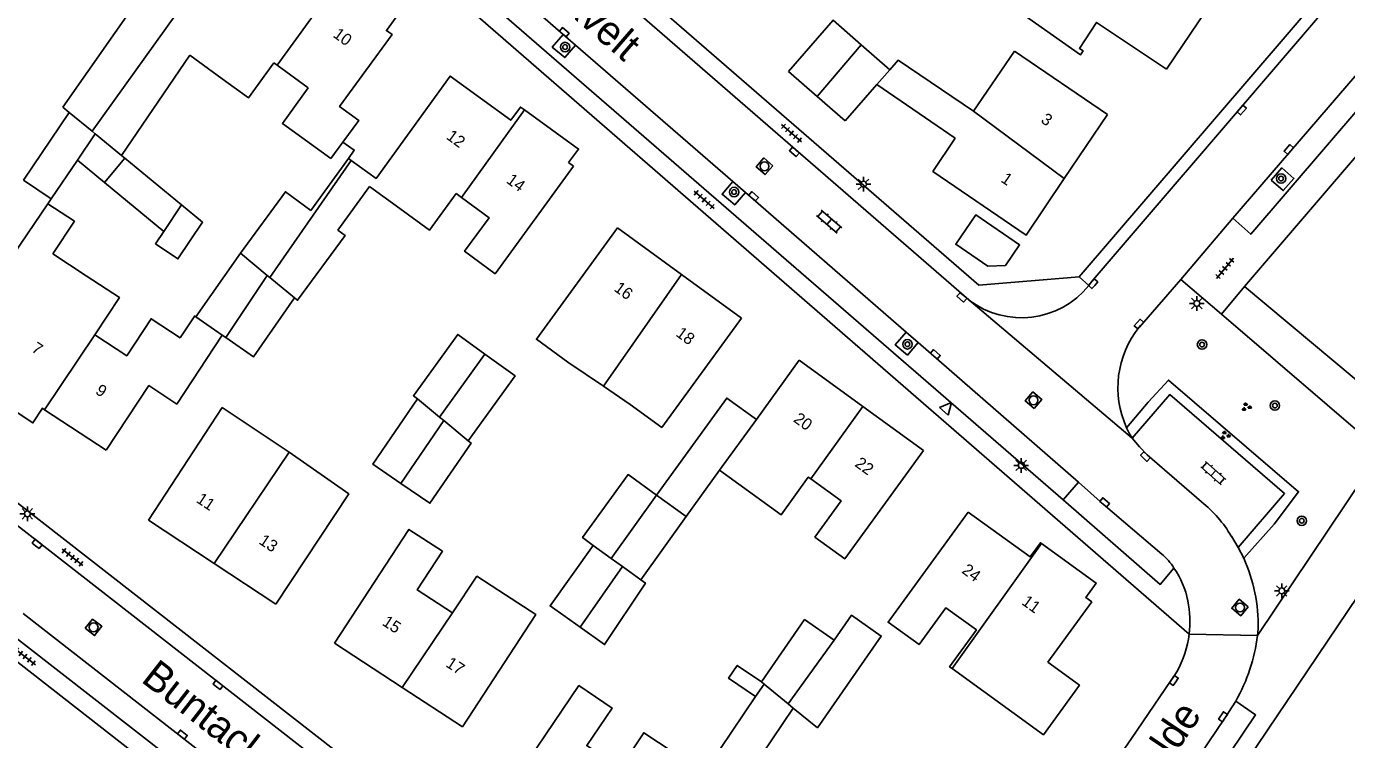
# Model space of a CAD drawing. Extents: x 136000 to 141014, y 402000 to 403500.
# Drawn here: x 138333.2 to 138445.2, y 402687.3 to 402747.8 of the extents above; entities that cross this region are included whole.
import ezdxf

# ---------------------------------------------------------------- set-up
doc = ezdxf.new("R2010")
doc.units = 0
for name, color, linetype in [('gg-afsc-erfafscheiding', 7, 'Continuous'), ('gg-afsc-muur', 7, 'Continuous'), ('gg-anno-huisnummerreeks BGT', 7, 'Continuous'), ('gg-anno-openbare ruimte label', 7, 'Continuous'), ('gg-bbg-bijgebouw', 7, 'Continuous'), ('gg-bbg-gedigitaliseerde bebouwing', 7, 'Continuous'), ('gg-bbg-gedigitaliseerde bijgebouw', 7, 'Continuous'), ('gg-bbg-hoofdgebouw', 7, 'Continuous'), ('gg-bbg-luifel en loopbrug', 7, 'Continuous'), ('gg-bbg-tussenscheiding', 7, 'Continuous'), ('gg-knt-verharding', 7, 'Continuous'), ('gg-knt-verharding nz', 7, 'Continuous'), ('gt-grn-groengrens', 7, 'Continuous'), ('gt-grn-weggrens', 7, 'Continuous'), ('gt-symb-boom', 7, 'Continuous'), ('gt-symb-groenvak', 7, 'Continuous'), ('gt-symb-klinker verharding', 7, 'Continuous'), ('gt-symb-kolk', 7, 'Continuous'), ('gt-symb-lichtmast', 7, 'Continuous'), ('gt-symb-rioolschacht', 7, 'Continuous'), ('gt-symb-tegel verharding', 7, 'Continuous'), ('gt-symb-waterafsluiter', 7, 'Continuous')]:
    doc.layers.add(name, color=color, linetype=linetype)

# ---------------------------------------------------------------- blocks, each defined once
blk = doc.blocks.new('gt0-TEG1')
at = {"layer": 'gt-symb-tegel verharding'}
for p, q in [((-1.12, 0), (1.12, 0)), ((-0.9, -0.25), (-0.9, 0.25)), ((-0.45, -0.25), (-0.45, 0.25)), ((0, -0.25), (0, 0.25)), ((0.45, -0.25), (0.45, 0.25)), ((0.9, -0.25), (0.9, 0.25))]:
    blk.add_line(p, q, dxfattribs=at)
blk = doc.blocks.new('gt0-KOLK')
at = {"layer": 'gt-symb-kolk'}
blk.add_lwpolyline([(0, 0), (0.38, 0), (0.38, 0.4), (-0.37, 0.4), (-0.37, 0), (0, 0)], dxfattribs=at)
blk = doc.blocks.new('gt0-LMAST')
at = {"layer": 'gt-symb-lichtmast'}
for p, q in [((-0.18, 0.17), (-0.45, 0.44)), ((0, 0.25), (0, 0.62)), ((0.17, 0.17), (0.44, 0.44)), ((-0.25, 0), (-0.63, 0)), ((-0.18, -0.18), (-0.45, -0.45)), ((0, -0.25), (0, -0.63)), ((0.44, -0.45), (0.17, -0.18)), ((0.25, 0), (0.62, 0))]:
    blk.add_line(p, q, dxfattribs=at)
blk.add_circle((0, 0), 0.25, dxfattribs=at)
blk = doc.blocks.new('gt0-RS')
at = {"layer": 'gt-symb-rioolschacht'}
blk.add_lwpolyline([(-0.5, -0.5), (0.5, -0.5), (0.5, 0.5), (-0.5, 0.5)], close=True, dxfattribs=at)
blk.add_circle((0, 0), 0.375, dxfattribs=at)
blk = doc.blocks.new('gt0-GRVAK')
at = {"layer": 'gt-symb-groenvak'}
for p, q in [((-0.11, 0.19), (-0.23, 0.24)), ((-0.18, 0.15), (0.09, 0.15)), ((-0.09, 0.21), (-0.16, 0.32)), ((-0.05, 0.21), (-0.05, 0.39)), ((0, 0.21), (0.06, 0.32)), ((0.02, 0.19), (0.13, 0.24)), ((0.26, -0.05), (0.2, 0.06)), ((0.31, -0.05), (0.31, 0.13)), ((0.35, -0.05), (0.41, 0.06)), ((-0.24, -0.23), (-0.36, -0.18)), ((-0.32, -0.26), (-0.05, -0.26)), ((-0.23, -0.21), (-0.29, -0.1)), ((-0.18, -0.2), (-0.18, -0.02)), ((-0.14, -0.21), (-0.07, -0.1)), ((-0.12, -0.23), (0, -0.18)), ((0.24, -0.07), (0.12, -0.02)), ((0.17, -0.11), (0.44, -0.11)), ((0.37, -0.07), (0.49, -0.02))]:
    blk.add_line(p, q, dxfattribs=at)
blk = doc.blocks.new('gt0-BOOM')
at = {"layer": 'gt-symb-boom'}
for radius in [0.4, 0.2]:
    blk.add_circle((0, 0), radius, dxfattribs=at)
blk = doc.blocks.new('gt0-KL1')
at = {"layer": 'gt-symb-klinker verharding'}
for p, q in [((-1.15, 0.3), (1.15, 0.3)), ((-1, -0.3), (-1, 0.3)), ((-0.5, 0.3), (-0.5, 0.45)), ((0, -0.3), (0, 0.3)), ((0.5, 0.3), (0.5, 0.45)), ((1, -0.3), (1, 0.3)), ((-1.15, -0.3), (1.15, -0.3)), ((-0.5, -0.45), (-0.5, -0.3)), ((0.5, -0.45), (0.5, -0.3))]:
    blk.add_line(p, q, dxfattribs=at)
blk = doc.blocks.new('gt0-WAFSL')
at = {"layer": 'gt-symb-waterafsluiter'}
for p, q in [((-0.5, -0.33), (0, 0.67)), ((0, 0.67), (0.5, -0.33)), ((0.5, -0.33), (-0.5, -0.33))]:
    blk.add_line(p, q, dxfattribs=at)

msp = doc.modelspace()

# ---------------------------------------------------------------- linework, layer by layer
at = {"layer": 'gg-afsc-erfafscheiding'}
msp.add_line((138420.23, 402677.62), (138426.98, 402687.35), dxfattribs=at)
at = {"layer": 'gg-afsc-muur'}
msp.add_lwpolyline([(138360.52, 402736.55), (138361.01, 402737.27), (138360.04, 402737.93)], dxfattribs=at)
at = {"layer": 'gg-bbg-bijgebouw'}
for p, q in [((138400.3, 402741.82), (138397.87, 402743.94)), ((138402.67, 402739.74), (138400.3, 402741.82))]:
    msp.add_line(p, q, dxfattribs=at)
at = {"layer": 'gg-bbg-gedigitaliseerde bebouwing'}
for p, q in [((138343.11, 402750.65), (138336.28, 402740.9)), ((138413.57, 402740.58), (138417.05, 402745.65)), ((138347.05, 402745.31), (138341.25, 402736.81)), ((138349.81, 402743.3), (138347.05, 402745.31)), ((138354.47, 402744.47), (138354.18, 402744.67)), ((138357.11, 402742.54), (138354.47, 402744.47)), ((138412.02, 402738.28), (138405.37, 402742.82)), ((138336.28, 402740.9), (138336.81, 402740.46)), ((138336.81, 402740.46), (138338.76, 402738.86)), ((138338.76, 402738.86), (138339.02, 402738.65)), ((138360.52, 402736.55), (138357.33, 402732.15)), ((138332.95, 402734.71), (138335.29, 402733.14)), ((138362.31, 402734.19), (138359.62, 402730.48)), ((138362.31, 402734.19), (138364.87, 402732.32)), ((138369.66, 402733.58), (138370.13, 402733.23)), ((138335.01, 402732.71), (138335.29, 402733.14)), ((138335.44, 402728.47), (138338.27, 402726.61)), ((138345.95, 402715.7), (138349.81, 402721.57)), ((138379.15, 402719.28), (138382.16, 402717.24)), ((138398.79, 402719.43), (138395.15, 402714.41)), ((138382.16, 402717.24), (138384.44, 402715.69)), ((138349.8, 402715.44), (138355.49, 402711.65)), ((138395.15, 402714.41), (138392.02, 402710.11))]:
    msp.add_line(p, q, dxfattribs=at)
for points in [[(138354.18, 402744.67), (138352.03, 402741.69), (138349.81, 402743.3)], [(138406.46, 402744.08), (138407.17, 402744.89), (138413.57, 402740.58)], [(138359.02, 402736.54), (138354.92, 402739.53), (138357.11, 402742.54)], [(138370.13, 402733.23), (138372.46, 402731.53), (138370.38, 402728.68), (138372.97, 402726.78), (138379.62, 402735.9)], [(138369.66, 402733.58), (138367.41, 402730.48), (138364.87, 402732.32)], [(138335.44, 402728.47), (138337.26, 402731.23), (138335.01, 402732.71)], [(138383.37, 402730.67), (138376.48, 402721.22), (138379.15, 402719.28)], [(138338.99, 402721.6), (138341.08, 402724.75), (138338.27, 402726.61)], [(138346.24, 402721.33), (138347.47, 402723.2), (138347.58, 402723.13)], [(138338.99, 402721.6), (138341.71, 402719.82), (138343.77, 402722.95), (138346.24, 402721.33)], [(138384.44, 402715.69), (138387.11, 402713.74), (138393.87, 402723.01)], [(138355.49, 402711.65), (138360.55, 402708.09), (138354.35, 402698.73)], [(138399.76, 402709.37), (138402.34, 402707.5), (138400.11, 402704.43), (138402.64, 402702.59), (138409.32, 402711.79)], [(138392.02, 402710.11), (138397.24, 402706.32), (138399.55, 402709.53), (138399.76, 402709.37)], [(138359.34, 402695.43), (138365.66, 402705.08), (138368.5, 402703.23), (138366.36, 402699.95), (138369.34, 402698.01)], [(138369.34, 402698.01), (138371.42, 402701.11), (138373.85, 402699.53)], [(138373.85, 402699.53), (138376.42, 402697.86), (138370.21, 402688.34)], [(138373.66, 402682.33), (138380.08, 402691.83), (138382.9, 402689.93), (138380.75, 402686.74), (138383.57, 402684.84)], [(138383.57, 402684.84), (138385.59, 402687.83), (138388.09, 402686.2)]]:
    msp.add_lwpolyline(points, dxfattribs=at)
at = {"layer": 'gg-bbg-gedigitaliseerde bijgebouw'}
for p, q in [((138404.05, 402746.19), (138406.46, 402744.08)), ((138405.37, 402742.82), (138402.67, 402739.74)), ((138339.02, 402738.65), (138337.51, 402736.42)), ((138341.53, 402736.58), (138341.25, 402736.81)), ((138339.82, 402734.51), (138337.51, 402736.42)), ((138341.53, 402736.58), (138339.82, 402734.51)), ((138346.36, 402732.61), (138344.85, 402730.36)), ((138344.85, 402730.36), (138344.15, 402729.3)), ((138347.58, 402723.13), (138351.35, 402728.51)), ((138350.1, 402721.37), (138349.81, 402721.57)), ((138386.68, 402707.98), (138389.19, 402706.17)), ((138389.19, 402706.17), (138385.33, 402700.82)), ((138395.08, 402690.91), (138395.8, 402691.96)), ((138395.8, 402691.96), (138395.57, 402692.15)), ((138392.09, 402686.49), (138395.08, 402690.91)), ((138394.74, 402684.7), (138398.28, 402689.93)), ((138398.28, 402689.93), (138400.33, 402688.24))]:
    msp.add_line(p, q, dxfattribs=at)
for points in [[(138397.87, 402743.94), (138401.66, 402748.28), (138404.05, 402746.19)], [(138351.35, 402728.51), (138355.17, 402733.73), (138357.33, 402732.15)], [(138344.15, 402729.3), (138346.05, 402728.03), (138348.14, 402731.15), (138346.36, 402732.61)], [(138416.29, 402727.48), (138417.48, 402729.22), (138413.76, 402731.76), (138412.07, 402729.28), (138414.79, 402727.42), (138416.29, 402727.48)], [(138359.62, 402730.48), (138360.24, 402730.03), (138356.2, 402724.52), (138355.95, 402724.72)], [(138355.95, 402724.72), (138352.45, 402719.72), (138350.1, 402721.37)], [(138366.38, 402716.15), (138366.04, 402716.43), (138369.8, 402721.63), (138372.11, 402719.96)], [(138372.11, 402719.96), (138374.67, 402718.11), (138370.69, 402712.6)], [(138364.98, 402708.98), (138362.59, 402710.62), (138366.38, 402716.15)], [(138370.69, 402712.6), (138370.93, 402712.41), (138367.44, 402707.3), (138364.98, 402708.98)], [(138381.3, 402703.73), (138380.39, 402704.39), (138384.25, 402709.74), (138386.68, 402707.98)], [(138380.19, 402696.79), (138377.64, 402698.6), (138381.3, 402703.73)], [(138385.33, 402700.82), (138385.72, 402700.53), (138382.26, 402695.31), (138380.19, 402696.79)], [(138395.57, 402692.15), (138399.24, 402697.43), (138401.74, 402695.69)], [(138401.74, 402695.69), (138403.21, 402697.8), (138405.75, 402696.04), (138400.33, 402688.24)]]:
    msp.add_lwpolyline(points, dxfattribs=at)
at = {"layer": 'gg-bbg-hoofdgebouw'}
for p, q in [((138429.95, 402744.13), (138433.32, 402749.12)), ((138424.94, 402740.29), (138417.05, 402745.65)), ((138424.94, 402740.29), (138421.28, 402734.86)), ((138360.04, 402737.93), (138359.02, 402736.54)), ((138360.76, 402736.39), (138360.52, 402736.55)), ((138379.62, 402735.9), (138379.21, 402736.2)), ((138388.78, 402726.72), (138383.37, 402730.67)), ((138393.87, 402723.01), (138388.78, 402726.72)), ((138404.17, 402715.52), (138398.79, 402719.43)), ((138349.8, 402715.44), (138343.54, 402705.88)), ((138409.32, 402711.79), (138404.17, 402715.52)), ((138339.97, 402711.8), (138334.73, 402715.24)), ((138343.54, 402705.88), (138349.11, 402702.2)), ((138349.11, 402702.2), (138354.35, 402698.73)), ((138423.61, 402698.95), (138419.88, 402693.81)), ((138359.34, 402695.43), (138365.09, 402691.68)), ((138365.09, 402691.68), (138370.21, 402688.34))]:
    msp.add_line(p, q, dxfattribs=at)
for points in [[(138429.95, 402744.13), (138424.02, 402748.1), (138422.56, 402745.89), (138422.87, 402745.68), (138422.66, 402745.36), (138415.79, 402750.22)], [(138364.56, 402748.54), (138363.74, 402747.41), (138364.22, 402747.06), (138359.77, 402740.96), (138361.39, 402739.78), (138360.04, 402737.93)], [(138360.76, 402736.39), (138362.86, 402734.86), (138369.15, 402743.55), (138374.3, 402739.8), (138375.12, 402740.92), (138375.47, 402740.67)], [(138375.47, 402740.67), (138380.05, 402737.35), (138379.21, 402736.2)], [(138421.28, 402734.86), (138418.04, 402730.04), (138410.13, 402735.45), (138412.02, 402738.28)], [(138334.73, 402715.24), (138334.55, 402715.36), (138333.74, 402714.12), (138328.74, 402717.4), (138329.56, 402718.65), (138329.14, 402718.92)], [(138339.97, 402711.8), (138343.58, 402717.29), (138345.95, 402715.7)], [(138413.12, 402706.56), (138406.33, 402697.21), (138408.95, 402695.31), (138411.23, 402698.44), (138413.82, 402696.56), (138411.55, 402693.42), (138411.75, 402693.28)], [(138419.34, 402703.9), (138419.25, 402703.96), (138418.37, 402702.75), (138413.12, 402706.56)], [(138423.61, 402698.95), (138423.1, 402699.32), (138423.98, 402700.53), (138419.34, 402703.9)], [(138411.75, 402693.28), (138419.51, 402687.66), (138422.56, 402691.87), (138419.88, 402693.81)]]:
    msp.add_lwpolyline(points, dxfattribs=at)
at = {"layer": 'gg-bbg-luifel en loopbrug'}
for p, q in [((138336.81, 402740.46), (138332.95, 402734.71)), ((138337.51, 402736.42), (138335.29, 402733.14)), ((138341.53, 402736.58), (138346.36, 402732.61)), ((138339.82, 402734.51), (138344.85, 402730.36)), ((138389.19, 402706.17), (138392.02, 402710.11))]:
    msp.add_line(p, q, dxfattribs=at)
for points in [[(138386.68, 402707.98), (138392.63, 402716.23), (138395.15, 402714.41)], [(138395.57, 402692.15), (138393.52, 402693.54), (138392.79, 402692.46), (138395.08, 402690.91)]]:
    msp.add_lwpolyline(points, dxfattribs=at)
at = {"layer": 'gg-bbg-tussenscheiding'}
for p, q in [((138354.47, 402744.47), (138359.9, 402751.94)), ((138338.76, 402738.86), (138346.89, 402750.2)), ((138404.05, 402746.19), (138400.3, 402741.82)), ((138406.46, 402744.08), (138405.37, 402742.82)), ((138370.13, 402733.23), (138375.47, 402740.67)), ((138413.57, 402740.58), (138421.28, 402734.86)), ((138341.25, 402736.81), (138339.02, 402738.65)), ((138353.85, 402726.46), (138360.76, 402736.39)), ((138353.62, 402726.64), (138351.35, 402728.51)), ((138353.62, 402726.64), (138350.1, 402721.37)), ((138353.85, 402726.46), (138353.62, 402726.64)), ((138388.78, 402726.72), (138382.16, 402717.24)), ((138353.85, 402726.46), (138355.95, 402724.72)), ((138349.81, 402721.57), (138347.58, 402723.13)), ((138334.73, 402715.24), (138338.99, 402721.6)), ((138368.24, 402714.62), (138372.11, 402719.96)), ((138368.24, 402714.62), (138366.38, 402716.15)), ((138399.76, 402709.37), (138404.17, 402715.52)), ((138368.61, 402714.32), (138364.98, 402708.98)), ((138368.61, 402714.32), (138368.24, 402714.62)), ((138370.69, 402712.6), (138368.61, 402714.32)), ((138349.11, 402702.2), (138355.49, 402711.65)), ((138386.68, 402707.98), (138382.83, 402702.62)), ((138382.83, 402702.62), (138381.3, 402703.73)), ((138411.75, 402693.28), (138419.34, 402703.9)), ((138383.77, 402701.95), (138380.19, 402696.79)), ((138383.77, 402701.95), (138382.83, 402702.62)), ((138385.33, 402700.82), (138383.77, 402701.95)), ((138365.09, 402691.68), (138369.34, 402698.01)), ((138401.74, 402695.69), (138397.84, 402690.29)), ((138398.28, 402689.93), (138397.84, 402690.29))]:
    msp.add_line(p, q, dxfattribs=at)
for points in [[(138335.01, 402732.71), (138330.95, 402726.74), (138330.77, 402726.86)], [(138397.84, 402690.29), (138395.98, 402691.81), (138395.8, 402691.96)]]:
    msp.add_lwpolyline(points, dxfattribs=at)
at = {"layer": 'gg-knt-verharding'}
for p, q in [((138422.54, 402726.5), (138470.5, 402782.43)), ((138340.98, 402775.11), (138431.87, 402696.2)), ((138436.58, 402725.7), (138461.69, 402755)), ((138382.32, 402751.34), (138413.19, 402724.55)), ((138378.74, 402747.08), (138379.8, 402746.17)), ((138286.72, 402742.9), (138396.72, 402657.28)), ((138396.1, 402655.83), (138288.15, 402739.88)), ((138393.16, 402734.59), (138394.22, 402733.67)), ((138431.17, 402726.3), (138435.59, 402731.5)), ((138392.5, 402647.06), (138291.88, 402725.4)), ((138431.17, 402726.3), (138427.65, 402722.24)), ((138431.17, 402726.3), (138434.62, 402723.34)), ((138449.5, 402714.88), (138436.58, 402725.7)), ((138407.86, 402721.82), (138408.89, 402720.93)), ((138422.48, 402709.1), (138421.17, 402707.58)), ((138436.05, 402703.56), (138435.46, 402704.5)), ((138436.51, 402702.64), (138436.05, 402703.56)), ((138437.68, 402696.09), (138437.74, 402696.64)), ((138426.98, 402687.35), (138430.83, 402693))]:
    msp.add_line(p, q, dxfattribs=at)
for points in [[(138332.57, 402784.5), (138369.91, 402752.03), (138421.17, 402707.58)], [(138471.01, 402781.39), (138423.57, 402726.06), (138423.37, 402725.79)], [(138470.17, 402771.78), (138471.71, 402770.45), (138437.11, 402730.13), (138435.59, 402731.5)], [(138382, 402753.59), (138414.04, 402725.82), (138422.54, 402726.5)], [(138379.8, 402746.17), (138378.88, 402745.11), (138377.82, 402746.01), (138378.74, 402747.08)], [(138438.84, 402734.72), (138439.87, 402733.83), (138440.77, 402734.86), (138439.74, 402735.75), (138438.84, 402734.72)], [(138394.22, 402733.67), (138393.31, 402732.62), (138392.24, 402733.52), (138393.16, 402734.59)], [(138388.28, 402652.31), (138292.96, 402726.48), (138285.3, 402732.54)], [(138434.62, 402723.34), (138448.18, 402711.73), (138437.68, 402696.09)], [(138408.89, 402720.93), (138407.97, 402719.87), (138406.93, 402720.75), (138407.86, 402721.82)], [(138436.05, 402703.56), (138439.98, 402708.13), (138430.23, 402716.52), (138427.05, 402712.82)], [(138426.57, 402713.71), (138426.79, 402713.26), (138427.05, 402712.82)], [(138432.93, 402707.42), (138428.3, 402711.4), (138427.65, 402712.09), (138427.05, 402712.82)], [(138429.56, 402702.99), (138424.57, 402707.22), (138422.48, 402709.1)], [(138452.22, 402708.36), (138389.6, 402615.51), (138386.5, 402610.52), (138386.24, 402610.03)], [(138421.17, 402707.58), (138429.42, 402700.42), (138430.58, 402701.79)], [(138414.9, 402655.77), (138437.51, 402689.35), (138435.85, 402690.52)]]:
    msp.add_lwpolyline(points, dxfattribs=at)
for centre, radius, start, end in [((138417.64, 402730.39), 7.35, 232.7244, 321.2165), ((138433.99, 402717.11), 8.16, 141.0406, 204.5754), ((138426.65, 402699.44), 10.15, 29.9074, 51.8452), ((138426.33, 402699.21), 4.98, 31.2761, 49.5249), ((138423.99, 402696.95), 13.75, 358.7302, 24.4551), ((138424.44, 402697.51), 7.49, 11.6523, 34.8548), ((138423.08, 402697.3), 8.86, 352.8669, 11.1949), ((138423.06, 402697.29), 8.88, 331.1126, 352.9649), ((138422.52, 402697.98), 15.27, 330.7778, 352.8784)]:
    msp.add_arc(centre, radius, start, end, dxfattribs=at)
at = {"layer": 'gg-knt-verharding nz'}
for p, q in [((138365.48, 402758.62), (138378.74, 402747.08)), ((138379.8, 402746.17), (138393.16, 402734.59)), ((138394.22, 402733.67), (138407.86, 402721.82)), ((138408.89, 402720.93), (138422.48, 402709.1)), ((138332.92, 402697.95), (138360.58, 402676.41))]:
    msp.add_line(p, q, dxfattribs=at)
for points in [[(138470.17, 402771.78), (138451.78, 402750.29), (138435.59, 402731.5)], [(138435.85, 402690.52), (138434.91, 402689.08), (138413.45, 402657.33)]]:
    msp.add_lwpolyline(points, dxfattribs=at)
at = {"layer": 'gt-grn-groengrens'}
msp.add_lwpolyline([(138436.51, 402702.64), (138439.09, 402705.53), (138441.17, 402708.28), (138430.12, 402717.76), (138428.39, 402715.87), (138426.57, 402713.71)], dxfattribs=at)
at = {"layer": 'gt-grn-weggrens'}
for p, q in [((138422.54, 402726.5), (138423.37, 402725.79)), ((138434.62, 402723.34), (138436.58, 402725.7)), ((138413.19, 402724.55), (138427.05, 402712.82)), ((138437.68, 402696.09), (138431.87, 402696.2))]:
    msp.add_line(p, q, dxfattribs=at)

# ---------------------------------------------------------------- block references
at = {"layer": 'gt-symb-boom'}
for p in [(138378.91, 402746.01), (138439.68, 402734.85), (138393.25, 402733.71), (138407.97, 402720.79), (138432.97, 402720.77), (138439.15, 402715.59), (138441.44, 402705.82)]:
    msp.add_blockref('gt0-BOOM', p, dxfattribs=at)
at = {"layer": 'gt-symb-groenvak'}
for p in [(138436.72, 402715.47), (138434.92, 402713.06)]:
    msp.add_blockref('gt0-GRVAK', p, dxfattribs=at)
at = {"layer": 'gt-symb-klinker verharding'}
for p, rotation in [((138401.32, 402731.19), -40.98653321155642), ((138433.93, 402709.86), 138.40451829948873)]:
    msp.add_blockref('gt0-KL1', p, dxfattribs=dict(at, rotation=rotation))
at = {"layer": 'gt-symb-kolk'}
for p, rotation in [((138378.7, 402747.12), -41.067356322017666), ((138436.49, 402740.53), 49.38006045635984), ((138440.48, 402737.18), 49.30067567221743), ((138398.5, 402737.26), 139.01346678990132), ((138394.78, 402733.2), -40.86240641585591), ((138423.87, 402725.79), 49.38006045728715), ((138412.72, 402724.92), 139.01346679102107), ((138427.76, 402722.37), 49.094273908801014), ((138410.2, 402719.79), -40.98653320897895), ((138428.3, 402711.4), 136.2154282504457), ((138424.57, 402707.22), -40.25318526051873), ((138333.97, 402703.7), -37.89006281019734), ((138349.32, 402691.74), -37.8900628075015), ((138430.74, 402692.15), 56.007960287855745), ((138434.91, 402689.08), 55.960475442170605), ((138346.3, 402687.52), -37.89006281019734)]:
    msp.add_blockref('gt0-KOLK', p, dxfattribs=dict(at, rotation=rotation))
at = {"layer": 'gt-symb-lichtmast'}
for p in [(138404.24, 402734.37), (138432.53, 402724.26), (138417.63, 402710.52), (138333.27, 402706.41), (138439.74, 402699.87)]:
    msp.add_blockref('gt0-LMAST', p, dxfattribs=at)
at = {"layer": 'gt-symb-rioolschacht'}
for p, rotation in [((138395.84, 402735.89), 139.01346679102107), ((138418.67, 402716.04), 49.38006045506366), ((138436.19, 402698.46), 140.4364913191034), ((138338.89, 402696.78), -37.89006281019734)]:
    msp.add_blockref('gt0-RS', p, dxfattribs=dict(at, rotation=rotation))
at = {"layer": 'gt-symb-tegel verharding'}
for p, rotation in [((138398.12, 402738.7), -40.986533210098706), ((138390.72, 402733.05), -40.98653320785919), ((138434.91, 402727.23), 49.82757657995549), ((138337.1, 402702.71), -37.89006281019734), ((138333.07, 402694.29), -37.89006280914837)]:
    msp.add_blockref('gt0-TEG1', p, dxfattribs=dict(at, rotation=rotation))
at = {"layer": 'gt-symb-waterafsluiter', "rotation": -40.98653320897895}
msp.add_blockref('gt0-WAFSL', (138411.27, 402715.35), dxfattribs=at)

# ---------------------------------------------------------------- texts
at = {"layer": 'gg-anno-huisnummerreeks BGT'}
for s, rotation, p in [('10', 323.9, (138359.14, 402746.92)), ('3', 326.1, (138419.22, 402739.66)), ('12', 323.9, (138368.76, 402738.27)), ('14', 323.8, (138373.85, 402734.55)), ('1', 326.1, (138415.83, 402734.62)), ('16', 323.9, (138382.99, 402725.38)), ('18', 323.9, (138388.24, 402721.55)), ('7', 326.7, (138333.54, 402720.22)), ('9', 326.7, (138338.97, 402716.65)), ('20', 324, (138398.22, 402714.28)), ('22', 324, (138403.43, 402710.5)), ('11', 326.5, (138347.53, 402707.44)), ('13', 326.5, (138352.85, 402703.92)), ('24', 324, (138412.51, 402701.45)), ('11', 324.1, (138417.59, 402698.78)), ('15', 326.9, (138363.31, 402697.02)), ('17', 326.9, (138368.71, 402693.5))]:
    msp.add_text(s, height=1, rotation=rotation, dxfattribs=at).set_placement(p)
at = {"layer": 'gg-anno-openbare ruimte label'}
for s, rotation, p in [('Berkvelt', 319.1, (138374.8, 402752.62)), ('Buntacker', 322.1, (138342.83, 402692.22)), ('Garstvelde', 56, (138423.96, 402675.97))]:
    msp.add_text(s, height=2.5, rotation=rotation, dxfattribs=at).set_placement(p)

doc.saveas('drawing.dxf')
